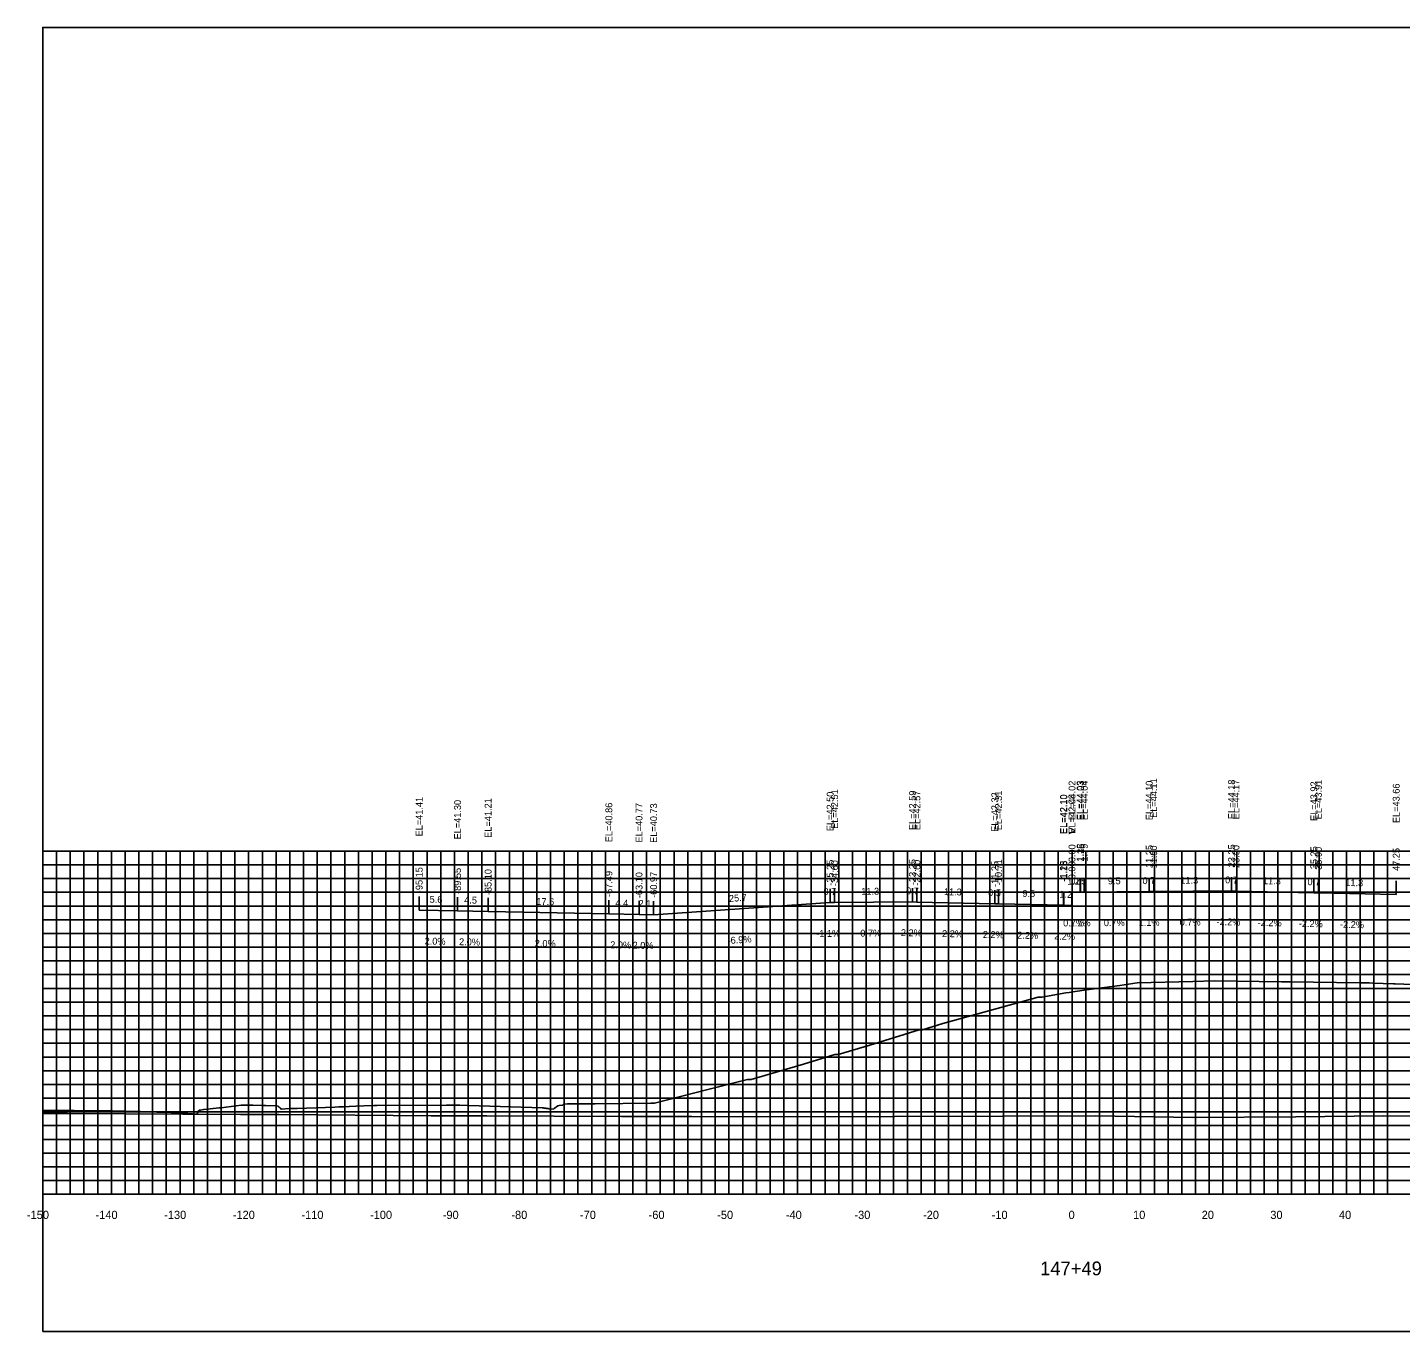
# Model space of a CAD drawing. Extents: x 1800880 to 1818864, y 245271 to 250560.
# Drawn here: x 1808027.2 to 1808227.3, y 248836.3 to 249026.3 of the extents above; entities that cross this region are included whole.
import ezdxf

# ---------------------------------------------------------------- set-up
doc = ezdxf.new("R2010")
doc.units = 0
for name, color, linetype in [('ANNO-TXT', 7, 'Continuous'), ('AXIS', 7, 'Continuous'), ('CL-CNST', 7, 'Continuous'), ('DESIGN - DRAINAGE - Bridges', 7, 'Continuous'), ('Level 32', 7, 'Continuous'), ('Level 37', 7, 'Continuous'), ('Level 46', 7, 'Continuous'), ('Level 62', 7, 'Continuous'), ('SHT-BDR', 7, 'Continuous')]:
    doc.layers.add(name, color=color, linetype=linetype)

msp = doc.modelspace()

# ---------------------------------------------------------------- linework, layer by layer
at = {"layer": 'AXIS'}
msp.add_lwpolyline([(1808179.41, 248900.34), (1808180.59, 248900.34), (1808180.66, 248900.35), (1808181.2, 248900.35), (1808190.66, 248900.41), (1808191.31, 248900.42), (1808202.66, 248900.5), (1808203.31, 248900.48), (1808214.66, 248900.23), (1808215.31, 248900.22), (1808226.66, 248899.97)], dxfattribs=at)
at = {"layer": 'CL-CNST'}
msp.add_lwpolyline([(1808029.41, 248868.52), (1808029.93, 248868.52), (1808033.53, 248868.51), (1808033.99, 248868.51), (1808039.56, 248868.45), (1808043.15, 248868.36), (1808043.39, 248868.36), (1808043.66, 248868.35), (1808043.97, 248868.34), (1808044.34, 248868.33), (1808044.79, 248868.32), (1808045.34, 248868.3), (1808046.04, 248868.29), (1808046.93, 248868.26), (1808048.13, 248868.23), (1808049.28, 248868.2), (1808049.38, 248868.19), (1808049.7, 248868.16), (1808049.94, 248868.14), (1808050.14, 248868.13), (1808050.3, 248868.11), (1808050.43, 248868.1), (1808050.54, 248868.09), (1808051.93, 248867.99), (1808052.06, 248868.44), (1808052.18, 248868.55), (1808052.39, 248868.55), (1808052.82, 248868.66), (1808052.88, 248868.66), (1808052.93, 248868.66), (1808055.09, 248868.9), (1808055.42, 248868.91), (1808058.32, 248869.3), (1808058.81, 248869.3), (1808059.12, 248869.3), (1808059.32, 248869.3), (1808060.03, 248869.27), (1808061.43, 248869.26), (1808061.9, 248869.26), (1808063.54, 248869.19), (1808063.7, 248869.13), (1808063.71, 248869.12), (1808063.72, 248869.11), (1808063.72, 248869.11), (1808063.74, 248869.1), (1808063.75, 248869.09), (1808063.76, 248869.08), (1808063.78, 248869.06), (1808063.8, 248869.05), (1808063.83, 248869.03), (1808063.84, 248869.02), (1808063.85, 248869), (1808063.89, 248868.97), (1808063.92, 248868.95), (1808063.94, 248868.93), (1808063.96, 248868.91), (1808063.98, 248868.9), (1808063.99, 248868.89), (1808064, 248868.88), (1808064.01, 248868.87), (1808064.02, 248868.86), (1808064.03, 248868.85), (1808064.04, 248868.85), (1808064.05, 248868.84), (1808064.05, 248868.83), (1808064.06, 248868.83), (1808064.06, 248868.82), (1808064.07, 248868.82), (1808064.07, 248868.82), (1808064.08, 248868.81), (1808064.08, 248868.81), (1808064.13, 248868.71), (1808065.37, 248868.82), (1808066.46, 248868.83), (1808071.95, 248869.02), (1808072.54, 248869.03), (1808072.93, 248869.04), (1808073.23, 248869.05), (1808074.04, 248869.1), (1808075.01, 248869.15), (1808075.1, 248869.16), (1808076.19, 248869.19), (1808077.66, 248869.23), (1808078.1, 248869.25), (1808088.24, 248869.27), (1808090.19, 248869.28), (1808091.52, 248869.24), (1808102.2, 248868.91), (1808102.34, 248868.9), (1808102.49, 248868.87), (1808102.62, 248868.86), (1808102.73, 248868.84), (1808102.81, 248868.83), (1808102.89, 248868.82), (1808102.95, 248868.81), (1808103, 248868.81), (1808103.05, 248868.8), (1808103.09, 248868.79), (1808103.13, 248868.79), (1808103.16, 248868.78), (1808103.19, 248868.78), (1808103.82, 248868.71), (1808103.92, 248868.79), (1808104.46, 248869.18), (1808104.67, 248869.24), (1808105.16, 248869.27), (1808105.28, 248869.42), (1808105.3, 248869.42), (1808105.89, 248869.48), (1808106.33, 248869.48), (1808106.38, 248869.48), (1808109.16, 248869.5), (1808109.36, 248869.49), (1808109.92, 248869.49), (1808118.05, 248869.57), (1808118.26, 248869.57), (1808118.56, 248869.57), (1808126.55, 248871.61), (1808132.12, 248873.02), (1808132.45, 248873.02), (1808132.63, 248873.03), (1808140.29, 248875.27), (1808144.83, 248876.68), (1808145.07, 248876.69), (1808145.33, 248876.69), (1808149.95, 248878.03), (1808157.11, 248880.28), (1808157.27, 248880.28), (1808157.62, 248880.28), (1808160.59, 248881.2), (1808174.47, 248885.01), (1808174.55, 248885.01), (1808175.02, 248885.02), (1808178.5, 248885.66), (1808179.01, 248885.73), (1808179.85, 248885.85), (1808181.53, 248886.08), (1808186.37, 248886.75), (1808188.92, 248887.1), (1808197.02, 248887.31), (1808200.19, 248887.39), (1808209.93, 248887.26), (1808211.21, 248887.25), (1808221.38, 248887.11), (1808222.74, 248887.1), (1808223.24, 248887.08), (1808226.24, 248886.96), (1808226.47, 248886.96), (1808226.5, 248886.96), (1808231.59, 248886.78)], dxfattribs=at)
at = {"layer": 'DESIGN - DRAINAGE - Bridges'}
for p, q in [((1808029.35, 248906.31), (1808029.41, 248906.31)), ((1808029.41, 248856.31), (1808029.41, 248906.31)), ((1808029.35, 248896.31), (1808029.41, 248896.31)), ((1808029.35, 248886.31), (1808029.41, 248886.31)), ((1808029.35, 248876.31), (1808029.41, 248876.31)), ((1808029.35, 248866.31), (1808029.41, 248866.31)), ((1808029.35, 248856.31), (1808029.41, 248856.31)), ((1808029.41, 248856.31), (1808329.41, 248856.31)), ((1808029.41, 248856.25), (1808029.41, 248856.31)), ((1808039.41, 248856.25), (1808039.41, 248856.31)), ((1808049.41, 248856.25), (1808049.41, 248856.31)), ((1808059.41, 248856.25), (1808059.41, 248856.31)), ((1808069.41, 248856.25), (1808069.41, 248856.31)), ((1808079.41, 248856.25), (1808079.41, 248856.31)), ((1808089.41, 248856.25), (1808089.41, 248856.31)), ((1808099.41, 248856.25), (1808099.41, 248856.31)), ((1808109.41, 248856.25), (1808109.41, 248856.31)), ((1808119.41, 248856.25), (1808119.41, 248856.31)), ((1808129.41, 248856.25), (1808129.41, 248856.31)), ((1808139.41, 248856.25), (1808139.41, 248856.31)), ((1808149.41, 248856.25), (1808149.41, 248856.31)), ((1808159.41, 248856.25), (1808159.41, 248856.31)), ((1808169.41, 248856.25), (1808169.41, 248856.31)), ((1808179.41, 248856.25), (1808179.41, 248856.31)), ((1808189.41, 248856.25), (1808189.41, 248856.31)), ((1808199.41, 248856.25), (1808199.41, 248856.31)), ((1808209.41, 248856.25), (1808209.41, 248856.31)), ((1808219.41, 248856.25), (1808219.41, 248856.31))]:
    msp.add_line(p, q, dxfattribs=at)
at = {"layer": 'Level 37'}
for p, q in [((1808179.41, 248900.34), (1808179.41, 248902.34)), ((1808180.59, 248900.34), (1808180.59, 248902.34)), ((1808180.66, 248900.35), (1808180.66, 248902.35)), ((1808181.2, 248900.35), (1808181.2, 248902.35)), ((1808190.66, 248900.41), (1808190.66, 248902.41)), ((1808191.31, 248900.42), (1808191.31, 248902.42)), ((1808202.66, 248900.5), (1808202.66, 248902.5)), ((1808203.31, 248900.48), (1808203.31, 248902.48)), ((1808214.66, 248900.23), (1808214.66, 248902.23)), ((1808215.31, 248900.22), (1808215.31, 248902.22)), ((1808226.66, 248899.97), (1808226.66, 248901.97)), ((1808084.26, 248897.72), (1808084.26, 248899.72)), ((1808144.16, 248898.82), (1808144.16, 248900.82)), ((1808144.81, 248898.82), (1808144.81, 248900.82)), ((1808156.16, 248898.9), (1808156.16, 248900.9)), ((1808156.81, 248898.88), (1808156.81, 248900.88)), ((1808168.16, 248898.64), (1808168.16, 248900.64)), ((1808168.7, 248898.62), (1808168.7, 248900.62)), ((1808178.16, 248898.42), (1808178.16, 248900.42)), ((1808178.22, 248898.41), (1808178.22, 248900.41)), ((1808179.4, 248898.39), (1808179.4, 248900.39)), ((1808089.86, 248897.61), (1808089.86, 248899.61)), ((1808094.31, 248897.52), (1808094.31, 248899.52)), ((1808111.91, 248897.17), (1808111.91, 248899.17)), ((1808116.31, 248897.08), (1808116.31, 248899.08)), ((1808118.43, 248897.04), (1808118.43, 248899.04)), ((1808118.43, 248897.04), (1808118.43, 248899.04))]:
    msp.add_line(p, q, dxfattribs=at)
msp.add_lwpolyline([(1808029.41, 248836.31), (1808329.41, 248836.31), (1808329.41, 249026.31), (1808029.41, 249026.31)], close=True, dxfattribs=at)
at = {"layer": 'Level 46'}
for p, q in [((1808029.41, 248906.31), (1808329.41, 248906.31)), ((1808029.41, 248856.31), (1808029.41, 248906.31)), ((1808031.41, 248856.31), (1808031.41, 248906.31)), ((1808033.41, 248856.31), (1808033.41, 248906.31)), ((1808035.41, 248856.31), (1808035.41, 248906.31)), ((1808037.41, 248856.31), (1808037.41, 248906.31)), ((1808039.41, 248856.31), (1808039.41, 248906.31)), ((1808041.41, 248856.31), (1808041.41, 248906.31)), ((1808043.41, 248856.31), (1808043.41, 248906.31)), ((1808045.41, 248856.31), (1808045.41, 248906.31)), ((1808047.41, 248856.31), (1808047.41, 248906.31)), ((1808049.41, 248856.31), (1808049.41, 248906.31)), ((1808051.41, 248856.31), (1808051.41, 248906.31)), ((1808053.41, 248856.31), (1808053.41, 248906.31)), ((1808055.41, 248856.31), (1808055.41, 248906.31)), ((1808057.41, 248856.31), (1808057.41, 248906.31)), ((1808059.41, 248856.31), (1808059.41, 248906.31)), ((1808061.41, 248856.31), (1808061.41, 248906.31)), ((1808063.41, 248856.31), (1808063.41, 248906.31)), ((1808065.41, 248856.31), (1808065.41, 248906.31)), ((1808067.41, 248856.31), (1808067.41, 248906.31)), ((1808069.41, 248856.31), (1808069.41, 248906.31)), ((1808071.41, 248856.31), (1808071.41, 248906.31)), ((1808073.41, 248856.31), (1808073.41, 248906.31)), ((1808075.41, 248856.31), (1808075.41, 248906.31)), ((1808077.41, 248856.31), (1808077.41, 248906.31)), ((1808079.41, 248856.31), (1808079.41, 248906.31)), ((1808081.41, 248856.31), (1808081.41, 248906.31)), ((1808083.41, 248856.31), (1808083.41, 248906.31)), ((1808085.41, 248856.31), (1808085.41, 248906.31)), ((1808087.41, 248856.31), (1808087.41, 248906.31)), ((1808089.41, 248856.31), (1808089.41, 248906.31)), ((1808091.41, 248856.31), (1808091.41, 248906.31)), ((1808093.41, 248856.31), (1808093.41, 248906.31)), ((1808095.41, 248856.31), (1808095.41, 248906.31)), ((1808097.41, 248856.31), (1808097.41, 248906.31)), ((1808099.41, 248856.31), (1808099.41, 248906.31)), ((1808101.41, 248856.31), (1808101.41, 248906.31)), ((1808103.41, 248856.31), (1808103.41, 248906.31)), ((1808105.41, 248856.31), (1808105.41, 248906.31)), ((1808107.41, 248856.31), (1808107.41, 248906.31)), ((1808109.41, 248856.31), (1808109.41, 248906.31)), ((1808111.41, 248856.31), (1808111.41, 248906.31)), ((1808113.41, 248856.31), (1808113.41, 248906.31)), ((1808115.41, 248856.31), (1808115.41, 248906.31)), ((1808117.41, 248856.31), (1808117.41, 248906.31)), ((1808119.41, 248856.31), (1808119.41, 248906.31)), ((1808121.41, 248856.31), (1808121.41, 248906.31)), ((1808123.41, 248856.31), (1808123.41, 248906.31)), ((1808125.41, 248856.31), (1808125.41, 248906.31)), ((1808127.41, 248856.31), (1808127.41, 248906.31)), ((1808129.41, 248856.31), (1808129.41, 248906.31)), ((1808131.41, 248856.31), (1808131.41, 248906.31)), ((1808133.41, 248856.31), (1808133.41, 248906.31)), ((1808135.41, 248856.31), (1808135.41, 248906.31)), ((1808137.41, 248856.31), (1808137.41, 248906.31)), ((1808139.41, 248856.31), (1808139.41, 248906.31)), ((1808141.41, 248856.31), (1808141.41, 248906.31)), ((1808143.41, 248856.31), (1808143.41, 248906.31)), ((1808145.41, 248856.31), (1808145.41, 248906.31)), ((1808147.41, 248856.31), (1808147.41, 248906.31)), ((1808149.41, 248856.31), (1808149.41, 248906.31)), ((1808151.41, 248856.31), (1808151.41, 248906.31)), ((1808153.41, 248856.31), (1808153.41, 248906.31)), ((1808155.41, 248856.31), (1808155.41, 248906.31)), ((1808157.41, 248856.31), (1808157.41, 248906.31)), ((1808159.41, 248856.31), (1808159.41, 248906.31)), ((1808161.41, 248856.31), (1808161.41, 248906.31)), ((1808163.41, 248856.31), (1808163.41, 248906.31)), ((1808165.41, 248856.31), (1808165.41, 248906.31)), ((1808167.41, 248856.31), (1808167.41, 248906.31)), ((1808169.41, 248856.31), (1808169.41, 248906.31)), ((1808171.41, 248856.31), (1808171.41, 248906.31)), ((1808173.41, 248856.31), (1808173.41, 248906.31)), ((1808175.41, 248856.31), (1808175.41, 248906.31)), ((1808177.41, 248856.31), (1808177.41, 248906.31)), ((1808179.41, 248856.31), (1808179.41, 248906.31)), ((1808181.41, 248856.31), (1808181.41, 248906.31)), ((1808183.41, 248856.31), (1808183.41, 248906.31)), ((1808185.41, 248856.31), (1808185.41, 248906.31)), ((1808187.41, 248856.31), (1808187.41, 248906.31)), ((1808189.41, 248856.31), (1808189.41, 248906.31)), ((1808191.41, 248856.31), (1808191.41, 248906.31)), ((1808193.41, 248856.31), (1808193.41, 248906.31)), ((1808195.41, 248856.31), (1808195.41, 248906.31)), ((1808197.41, 248856.31), (1808197.41, 248906.31)), ((1808199.41, 248856.31), (1808199.41, 248906.31)), ((1808201.41, 248856.31), (1808201.41, 248906.31)), ((1808203.41, 248856.31), (1808203.41, 248906.31)), ((1808205.41, 248856.31), (1808205.41, 248906.31)), ((1808207.41, 248856.31), (1808207.41, 248906.31)), ((1808209.41, 248856.31), (1808209.41, 248906.31)), ((1808211.41, 248856.31), (1808211.41, 248906.31)), ((1808213.41, 248856.31), (1808213.41, 248906.31)), ((1808215.41, 248856.31), (1808215.41, 248906.31)), ((1808217.41, 248856.31), (1808217.41, 248906.31)), ((1808219.41, 248856.31), (1808219.41, 248906.31)), ((1808221.41, 248856.31), (1808221.41, 248906.31)), ((1808223.41, 248856.31), (1808223.41, 248906.31)), ((1808225.41, 248856.31), (1808225.41, 248906.31)), ((1808029.41, 248904.31), (1808329.41, 248904.31)), ((1808029.41, 248902.31), (1808329.41, 248902.31)), ((1808029.41, 248900.31), (1808329.41, 248900.31)), ((1808029.41, 248898.31), (1808329.41, 248898.31)), ((1808029.41, 248896.31), (1808329.41, 248896.31)), ((1808029.41, 248894.31), (1808329.41, 248894.31)), ((1808029.41, 248892.31), (1808329.41, 248892.31)), ((1808029.41, 248890.31), (1808329.41, 248890.31)), ((1808029.41, 248888.31), (1808329.41, 248888.31)), ((1808029.41, 248886.31), (1808329.41, 248886.31)), ((1808029.41, 248884.31), (1808329.41, 248884.31)), ((1808029.41, 248882.31), (1808329.41, 248882.31)), ((1808029.41, 248880.31), (1808329.41, 248880.31)), ((1808029.41, 248878.31), (1808329.41, 248878.31)), ((1808029.41, 248876.31), (1808329.41, 248876.31)), ((1808029.41, 248874.31), (1808329.41, 248874.31)), ((1808029.41, 248872.31), (1808329.41, 248872.31)), ((1808029.41, 248870.31), (1808329.41, 248870.31)), ((1808029.41, 248868.31), (1808329.41, 248868.31)), ((1808029.41, 248866.31), (1808329.41, 248866.31)), ((1808029.41, 248864.31), (1808329.41, 248864.31)), ((1808029.41, 248862.31), (1808329.41, 248862.31)), ((1808029.41, 248860.31), (1808329.41, 248860.31)), ((1808029.41, 248858.31), (1808329.41, 248858.31)), ((1808029.41, 248856.31), (1808329.41, 248856.31))]:
    msp.add_line(p, q, dxfattribs=at)
at = {"layer": 'Level 62'}
for points in [[(1808084.26, 248897.72), (1808089.86, 248897.61), (1808094.31, 248897.52), (1808111.91, 248897.17), (1808116.31, 248897.08), (1808118.43, 248897.04)], [(1808118.43, 248897.04), (1808144.16, 248898.82), (1808144.81, 248898.82), (1808156.16, 248898.9), (1808156.81, 248898.88), (1808168.16, 248898.64), (1808168.7, 248898.62), (1808178.16, 248898.42), (1808178.22, 248898.41), (1808179.4, 248898.39)], [(1808029.41, 248868.09), (1808030.48, 248868.08), (1808032.99, 248868.07), (1808058.23, 248867.91), (1808063.81, 248867.91), (1808085.99, 248867.75), (1808094.1, 248867.76), (1808113.74, 248867.63), (1808123.99, 248867.66), (1808141.5, 248867.6), (1808153.57, 248867.66), (1808169.26, 248867.68), (1808182.89, 248867.76), (1808197.01, 248867.51), (1808212.02, 248867.6), (1808224.77, 248867.73), (1808236.52, 248867.66), (1808252.52, 248867.75), (1808264.02, 248867.95), (1808280.28, 248868.04), (1808291.48, 248867.74), (1808308.03, 248867.85), (1808324.22, 248867.28), (1808329.41, 248867.32)]]:
    msp.add_lwpolyline(points, dxfattribs=at)

# ---------------------------------------------------------------- texts
for s, p in [('-150', (1808027.1, 248852.71)), ('-140', (1808037.1, 248852.71)), ('-130', (1808047.1, 248852.71)), ('-120', (1808057.1, 248852.71)), ('-110', (1808067.1, 248852.71)), ('-100', (1808077.1, 248852.71)), ('-90', (1808087.7, 248852.71)), ('-80', (1808097.7, 248852.71)), ('-70', (1808107.7, 248852.71)), ('-60', (1808117.7, 248852.71)), ('-50', (1808127.7, 248852.71)), ('-40', (1808137.7, 248852.71)), ('-30', (1808147.7, 248852.71)), ('-20', (1808157.7, 248852.71)), ('-10', (1808167.7, 248852.71)), ('0', (1808178.91, 248852.71)), ('10', (1808188.31, 248852.71)), ('20', (1808198.31, 248852.71)), ('30', (1808208.31, 248852.71)), ('40', (1808218.31, 248852.71))]:
    msp.add_text(s, height=1.2).set_placement(p)
at = {"layer": 'ANNO-TXT'}
for s, rotation, p in [('1.2', 0.3792, (1808178.71, 248901.43)), ('0.5', 0.6299, (1808179.63, 248901.43)), ('9.5', 0.3792, (1808184.64, 248901.47)), ('0.7', 0.6299, (1808189.69, 248901.5)), ('11.3', 0.3792, (1808195.2, 248901.55)), ('0.7', 358.7397, (1808201.72, 248901.62)), ('11.3', 358.7397, (1808207.23, 248901.5)), ('0.7', 358.7397, (1808213.72, 248901.35)), ('11.3', 358.7397, (1808219.23, 248901.23)), ('5.6', 358.8569, (1808085.78, 248898.79)), ('25.7', 3.9495, (1808129.44, 248898.9)), ('0.7', 0.6299, (1808143.19, 248899.91)), ('11.3', 0.3792, (1808148.7, 248899.95)), ('0.7', 358.7397, (1808155.22, 248900.02)), ('11.3', 358.7397, (1808160.73, 248899.9)), ('0.5', 358.7397, (1808167.17, 248899.76)), ('9.5', 358.7397, (1808172.17, 248899.65)), ('1.2', 358.7397, (1808177.55, 248899.53)), ('4.5', 358.8569, (1808090.82, 248898.69)), ('17.6', 358.8569, (1808101.33, 248898.48)), ('4.4', 358.8525, (1808112.85, 248898.25)), ('2.1', 358.8525, (1808116.23, 248898.19)), ('0.7%', 0.3792, (1808178.12, 248895.33)), ('1.1%', 0.6299, (1808179.07, 248895.33)), ('0.7%', 0.3792, (1808184.05, 248895.37)), ('1.1%', 0.6299, (1808189.12, 248895.4)), ('0.7%', 0.3792, (1808195.1, 248895.45)), ('-2.2%', 358.7397, (1808200.46, 248895.54)), ('-2.2%', 358.7397, (1808206.46, 248895.41)), ('-2.2%', 358.7397, (1808212.46, 248895.28)), ('-2.2%', 358.7397, (1808218.46, 248895.15)), ('2.0%', 358.8569, (1808085.05, 248892.71)), ('-6.9%', 3.9495, (1808129.24, 248892.77)), ('-1.1%', 0.6299, (1808142.13, 248893.79)), ('-0.7%', 0.3792, (1808148.11, 248893.85)), ('2.2%', 358.7397, (1808154.46, 248893.94)), ('2.2%', 358.7397, (1808160.46, 248893.8)), ('2.2%', 358.7397, (1808166.41, 248893.67)), ('2.2%', 358.7397, (1808171.41, 248893.56)), ('2.2%', 358.7397, (1808176.79, 248893.44)), ('2.0%', 358.8569, (1808090.07, 248892.61)), ('2.0%', 358.8569, (1808101.1, 248892.39)), ('2.0%', 358.8525, (1808112.1, 248892.17)), ('2.0%', 358.8525, (1808115.36, 248892.1))]:
    msp.add_text(s, height=1, rotation=rotation, dxfattribs=at).set_placement(p)
at = {"layer": 'DESIGN - DRAINAGE - Bridges'}
for s, height, p in [('>', 1.5, (1808178.8, 248908.56)), ('-', 0.0001, (1808029.41, 248856.31))]:
    msp.add_text(s, height=height, dxfattribs=at).set_placement(p)
at = {"layer": 'Level 32'}
msp.add_text('147+49', height=2, dxfattribs=at).set_placement((1808174.76, 248844.51))
at = {"layer": 'SHT-BDR'}
for s, p in [('EL=44.02', (1808179.91, 248910.81)), ('EL=44.03', (1808181.09, 248910.82)), ('EL=44.03', (1808181.16, 248910.82)), ('EL=44.04', (1808181.7, 248910.82)), ('EL=44.10', (1808191.16, 248910.81)), ('EL=44.11', (1808191.81, 248911.15)), ('EL=44.18', (1808203.16, 248910.97)), ('EL=44.17', (1808203.81, 248910.95)), ('EL=43.92', (1808215.16, 248910.7)), ('EL=43.91', (1808215.81, 248910.94)), ('EL=43.66', (1808227.16, 248910.39)), ('EL=41.41', (1808084.76, 248908.45)), ('EL=41.30', (1808090.36, 248908.01)), ('EL=41.21', (1808094.81, 248908.25)), ('EL=42.50', (1808144.66, 248909.21)), ('EL=42.51', (1808145.31, 248909.55)), ('EL=42.59', (1808156.66, 248909.37)), ('EL=42.57', (1808157.31, 248909.36)), ('EL=42.32', (1808168.66, 248909.11)), ('EL=42.31', (1808169.2, 248909.35)), ('EL=42.10', (1808178.66, 248908.81)), ('EL=42.10', (1808178.72, 248908.81)), ('EL=42.08', (1808179.9, 248908.86)), ('EL=40.86', (1808112.41, 248907.6)), ('EL=40.77', (1808116.81, 248907.56)), ('EL=40.73', (1808118.93, 248907.51)), ('EL=40.73', (1808118.93, 248907.51)), ('0.00', (1808179.91, 248904.7)), ('1.18', (1808181.09, 248904.79)), ('1.25', (1808181.16, 248904.79)), ('1.79', (1808181.7, 248904.79)), ('11.25', (1808191.16, 248903.86)), ('11.90', (1808191.81, 248903.79)), ('23.25', (1808203.16, 248903.95)), ('23.90', (1808203.81, 248903.85)), ('35.25', (1808215.16, 248903.68)), ('35.90', (1808215.81, 248903.59)), ('47.25', (1808227.16, 248903.42)), ('-95.15', (1808084.76, 248900.18)), ('-89.55', (1808090.36, 248900.07)), ('-35.25', (1808144.66, 248901.27)), ('-34.60', (1808145.31, 248901.2)), ('-23.25', (1808156.66, 248901.36)), ('-22.60', (1808157.31, 248901.26)), ('-11.25', (1808168.66, 248901.09)), ('-10.71', (1808169.2, 248901.33)), ('-1.25', (1808178.66, 248901.86)), ('-1.18', (1808178.72, 248901.86)), ('-0.00', (1808179.9, 248901.76)), ('-85.10', (1808094.81, 248899.9)), ('-67.49', (1808112.41, 248899.63)), ('-63.10', (1808116.81, 248899.46)), ('-60.97', (1808118.93, 248899.5)), ('-60.97', (1808118.93, 248899.5))]:
    msp.add_text(s, height=1, rotation=90, dxfattribs=at).set_placement(p)

doc.saveas('drawing.dxf')
